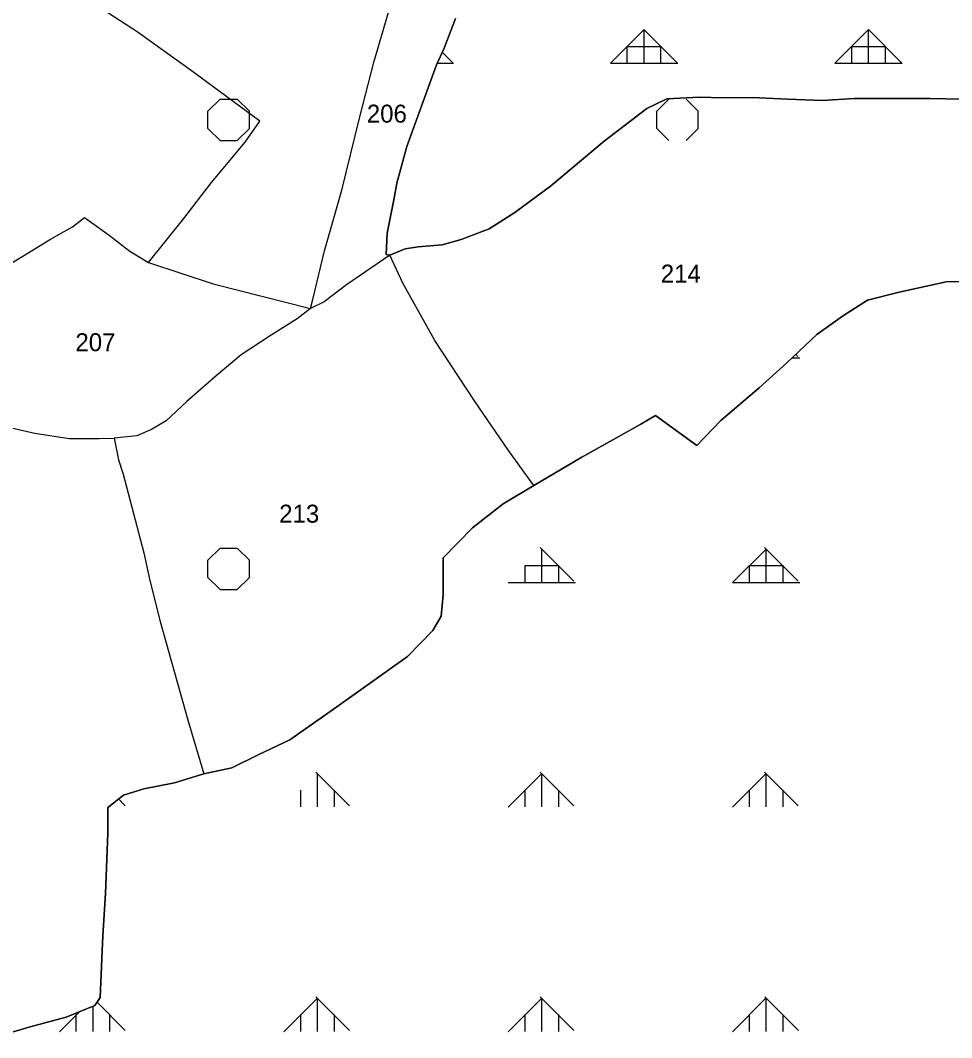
# Model space of a CAD drawing. Extents: x 410727 to 412947, y 4463506 to 4466382.
# Drawn here: x 411696.5 to 411904, y 4465834.5 to 4466061 of the extents above; entities that cross this region are included whole.
import ezdxf

# ---------------------------------------------------------------- set-up
doc = ezdxf.new("R2010")
doc.units = 0
for name, color, linetype in [('ADAKENARI', 7, 'Continuous'), ('KDS_PARSEL_NO', 7, 'Continuous'), ('KDS_PL', 7, 'Continuous'), ('PL_AYA_ORMAN', 7, 'Continuous'), ('PL_KA_TARIM_DIGER', 7, 'Continuous'), ('TR_ORMAN', 7, 'Continuous'), ('TR_TARIMALANI', 7, 'Continuous')]:
    doc.layers.add(name, color=color, linetype=linetype)

msp = doc.modelspace()

# ---------------------------------------------------------------- linework, layer by layer
at = {"layer": 'ADAKENARI'}
for p, q in [((411790.89, 4466054.84), (411793.41, 4466061.46)), ((411789.19, 4466051.09), (411790.89, 4466054.84)), ((411785.03, 4466039.69), (411789.19, 4466051.09)), ((411840.47, 4466043.58), (411836.04, 4466041.4)), ((411847.75, 4466043.92), (411840.47, 4466043.58)), ((411850.41, 4466043.85), (411847.75, 4466043.92)), ((411861.1, 4466043.79), (411850.41, 4466043.85)), ((411867.44, 4466043.51), (411861.1, 4466043.79)), ((411875.13, 4466043.17), (411867.44, 4466043.51)), ((411882.35, 4466043.65), (411875.13, 4466043.17)), ((411899.1, 4466043.65), (411882.35, 4466043.65)), ((411906.18, 4466043.45), (411899.1, 4466043.65)), ((411782.58, 4466032.94), (411785.03, 4466039.69)), ((411836.04, 4466041.4), (411826.58, 4466034.1)), ((411780.34, 4466024.75), (411782.58, 4466032.94)), ((411826.58, 4466034.1), (411814.59, 4466024.07)), ((411779.65, 4466021.06), (411780.34, 4466024.75)), ((411814.59, 4466024.07), (411806.62, 4466018.27)), ((411778.22, 4466013.63), (411779.65, 4466021.06)), ((411806.62, 4466018.27), (411800.9, 4466014.58)), ((411800.9, 4466014.58), (411794.7, 4466012.19)), ((411777.95, 4466008.85), (411778.22, 4466013.63)), ((411782.17, 4466010.15), (411778.8, 4466008.74)), ((411785.1, 4466010.62), (411782.17, 4466010.15)), ((411790.48, 4466011.03), (411785.1, 4466010.62)), ((411794.7, 4466012.19), (411790.48, 4466011.03)), ((411778.8, 4466008.74), (411777.95, 4466008.85)), ((411892.29, 4466000.46), (411902.78, 4466002.78)), ((411902.78, 4466002.78), (411912.18, 4466002.91)), ((411879.63, 4465995.13), (411885.21, 4465998.68)), ((411885.21, 4465998.68), (411892.29, 4466000.46)), ((411873.91, 4465991.04), (411879.63, 4465995.13)), ((411867.23, 4465984.76), (411873.91, 4465991.04)), ((411861.1, 4465979.17), (411867.23, 4465984.76)), ((411852.52, 4465971.93), (411861.1, 4465979.17)), ((411834.68, 4465971.11), (411837.95, 4465973.03)), ((411837.95, 4465973.03), (411847.21, 4465966.34)), ((411847.21, 4465966.34), (411852.52, 4465971.93)), ((411821.6, 4465963.75), (411834.68, 4465971.11)), ((411810.85, 4465957.45), (411821.6, 4465963.75)), ((411804.01, 4465953.34), (411810.85, 4465957.45)), ((411797.18, 4465948.01), (411804.01, 4465953.34)), ((411790.65, 4465941.32), (411797.18, 4465948.01)), ((411790.65, 4465933.1), (411790.65, 4465941.32)), ((411790.19, 4465928.38), (411790.65, 4465933.1)), ((411788.37, 4465925.18), (411790.19, 4465928.38)), ((411782.75, 4465919.4), (411788.37, 4465925.18)), ((411766.95, 4465908.14), (411782.75, 4465919.4)), ((411756.47, 4465900.84), (411766.95, 4465908.14)), ((411749.48, 4465897.49), (411756.47, 4465900.84)), ((411743.56, 4465894.6), (411749.48, 4465897.49)), ((411743.56, 4465894.6), (411749.48, 4465897.49)), ((411737.33, 4465893.23), (411743.56, 4465894.6)), ((411730.8, 4465891.25), (411737.33, 4465893.23)), ((411723.97, 4465889.88), (411730.8, 4465891.25)), ((411715.92, 4465885.77), (411719.41, 4465888.51)), ((411719.41, 4465888.51), (411723.97, 4465889.88)), ((411715.92, 4465879.99), (411715.92, 4465885.77)), ((411715.46, 4465866.59), (411715.92, 4465879.99)), ((411714.85, 4465857.16), (411715.46, 4465866.59)), ((411714.24, 4465843.46), (411714.85, 4465857.16)), ((411713.03, 4465841.63), (411714.24, 4465843.46)), ((411706.65, 4465839.05), (411713.03, 4465841.63)), ((411698.65, 4465836.9), (411706.65, 4465839.05)), ((411690.51, 4465834.49), (411698.65, 4465836.9))]:
    msp.add_line(p, q, dxfattribs=at)
at = {"layer": 'KDS_PL'}
for p, q in [((411775.29, 4466051.91), (411780.34, 4466069.06)), ((411722.52, 4466058.47), (411713.85, 4466064.07)), ((411793.41, 4466061.46), (411790.89, 4466054.84)), ((411735.08, 4466049.38), (411722.52, 4466058.47)), ((411790.89, 4466054.84), (411789.19, 4466051.09)), ((411772.03, 4466039.21), (411775.29, 4466051.91)), ((411789.19, 4466051.09), (411785.03, 4466039.69)), ((411749.83, 4466038.6), (411735.08, 4466049.38)), ((411836.04, 4466041.4), (411840.47, 4466043.58)), ((411840.47, 4466043.58), (411847.75, 4466043.92)), ((411847.75, 4466043.92), (411850.41, 4466043.85)), ((411850.41, 4466043.85), (411861.1, 4466043.79)), ((411861.1, 4466043.79), (411867.44, 4466043.51)), ((411867.44, 4466043.51), (411875.13, 4466043.17)), ((411875.13, 4466043.17), (411882.35, 4466043.65)), ((411882.35, 4466043.65), (411899.1, 4466043.65)), ((411899.1, 4466043.65), (411906.18, 4466043.45)), ((411785.03, 4466039.69), (411782.58, 4466032.94)), ((411826.58, 4466034.1), (411836.04, 4466041.4)), ((411746.54, 4466033.9), (411749.83, 4466038.6)), ((411768.08, 4466023.18), (411772.03, 4466039.21)), ((411739.07, 4466024.91), (411746.54, 4466033.9)), ((411782.58, 4466032.94), (411780.34, 4466024.75)), ((411814.59, 4466024.07), (411826.58, 4466034.1)), ((411732.89, 4466016.92), (411739.07, 4466024.91)), ((411780.34, 4466024.75), (411779.65, 4466021.06)), ((411806.62, 4466018.27), (411814.59, 4466024.07)), ((411764.26, 4466009.67), (411768.08, 4466023.18)), ((411779.65, 4466021.06), (411778.22, 4466013.63)), ((411708.06, 4466015.02), (411710.76, 4466017.12)), ((411710.76, 4466017.12), (411716.24, 4466013.22)), ((411725.01, 4466007.13), (411732.89, 4466016.92)), ((411800.9, 4466014.58), (411806.62, 4466018.27)), ((411703.18, 4466012.33), (411708.06, 4466015.02)), ((411794.7, 4466012.19), (411800.9, 4466014.58)), ((411697, 4466008.53), (411703.18, 4466012.33)), ((411716.24, 4466013.22), (411720.82, 4466009.63)), ((411778.22, 4466013.63), (411777.95, 4466008.85)), ((411778.8, 4466008.74), (411782.17, 4466010.15)), ((411782.17, 4466010.15), (411785.1, 4466010.62)), ((411785.1, 4466010.62), (411790.48, 4466011.03)), ((411790.48, 4466011.03), (411794.7, 4466012.19)), ((411682.04, 4465999.54), (411697, 4466008.53)), ((411720.82, 4466009.63), (411725.01, 4466007.13)), ((411761.61, 4465998.89), (411764.26, 4466009.67)), ((411778.8, 4466008.74), (411769.1, 4466002.16)), ((411777.95, 4466008.85), (411778.8, 4466008.74)), ((411781.69, 4466002.5), (411778.8, 4466008.74)), ((411725.01, 4466007.13), (411739.45, 4466002.38)), ((411739.45, 4466002.38), (411761.13, 4465996.84)), ((411769.1, 4466002.16), (411764.19, 4465998.34)), ((411788.83, 4465989.71), (411781.69, 4466002.5)), ((411902.78, 4466002.78), (411892.29, 4466000.46)), ((411912.18, 4466002.91), (411902.78, 4466002.78)), ((411761.13, 4465996.84), (411761.61, 4465998.89)), ((411885.21, 4465998.68), (411879.63, 4465995.13)), ((411892.29, 4466000.46), (411885.21, 4465998.68)), ((411761.13, 4465996.84), (411758.13, 4465994.59)), ((411764.19, 4465998.34), (411761.13, 4465996.84)), ((411758.13, 4465994.59), (411752.34, 4465990.9)), ((411879.63, 4465995.13), (411873.91, 4465991.04)), ((411752.34, 4465990.9), (411745.67, 4465986.53)), ((411797.63, 4465976.32), (411788.83, 4465989.71)), ((411873.91, 4465991.04), (411867.23, 4465984.76)), ((411745.67, 4465986.53), (411740.09, 4465981.83)), ((411867.23, 4465984.76), (411861.1, 4465979.17)), ((411740.09, 4465981.83), (411733.55, 4465976.16)), ((411861.1, 4465979.17), (411852.52, 4465971.93)), ((411733.55, 4465976.16), (411728.98, 4465971.86)), ((411805.23, 4465965.21), (411797.63, 4465976.32)), ((411728.98, 4465971.86), (411725.65, 4465969.95)), ((411837.95, 4465973.03), (411834.68, 4465971.11)), ((411847.21, 4465966.34), (411837.95, 4465973.03)), ((411852.52, 4465971.93), (411847.21, 4465966.34)), ((411692.22, 4465970.77), (411699.67, 4465969.09)), ((411725.65, 4465969.95), (411722.45, 4465968.52)), ((411834.68, 4465971.11), (411821.6, 4465963.75)), ((411699.67, 4465969.09), (411707.34, 4465967.88)), ((411707.34, 4465967.88), (411714.02, 4465967.88)), ((411714.02, 4465967.88), (411717.36, 4465967.95)), ((411722.45, 4465968.52), (411717.36, 4465967.95)), ((411717.36, 4465967.95), (411718.35, 4465963.16)), ((411810.85, 4465957.45), (411805.23, 4465965.21)), ((411718.35, 4465963.16), (411719.34, 4465959.96)), ((411821.6, 4465963.75), (411810.85, 4465957.45)), ((411719.34, 4465959.96), (411723.97, 4465942.46)), ((411804.01, 4465953.34), (411810.85, 4465957.45)), ((411797.18, 4465948.01), (411804.01, 4465953.34)), ((411790.65, 4465941.32), (411797.18, 4465948.01)), ((411723.97, 4465942.46), (411725.33, 4465936.3)), ((411790.65, 4465938.73), (411790.65, 4465941.32)), ((411790.65, 4465933.1), (411790.65, 4465938.73)), ((411725.33, 4465936.3), (411727.61, 4465927.17)), ((411790.19, 4465928.38), (411790.65, 4465933.1)), ((411727.61, 4465927.17), (411733.84, 4465904.95)), ((411788.37, 4465925.18), (411790.19, 4465928.38)), ((411782.75, 4465919.4), (411788.37, 4465925.18)), ((411766.95, 4465908.14), (411782.75, 4465919.4)), ((411756.47, 4465900.84), (411766.95, 4465908.14)), ((411733.84, 4465904.95), (411737.33, 4465893.23)), ((411749.48, 4465897.49), (411756.47, 4465900.84)), ((411743.56, 4465894.6), (411749.48, 4465897.49)), ((411737.33, 4465893.23), (411743.56, 4465894.6)), ((411737.33, 4465893.23), (411730.8, 4465891.25)), ((411730.8, 4465891.25), (411723.97, 4465889.88)), ((411719.41, 4465888.51), (411715.92, 4465885.77)), ((411723.97, 4465889.88), (411719.41, 4465888.51)), ((411715.92, 4465885.77), (411715.92, 4465879.99)), ((411715.92, 4465879.99), (411715.46, 4465866.59)), ((411715.46, 4465866.59), (411714.85, 4465857.16)), ((411714.85, 4465857.16), (411714.24, 4465843.46)), ((411714.24, 4465843.46), (411713.03, 4465841.63)), ((411713.03, 4465841.63), (411706.65, 4465839.05)), ((411706.65, 4465839.05), (411698.65, 4465836.9)), ((411698.65, 4465836.9), (411690.51, 4465834.49))]:
    msp.add_line(p, q, dxfattribs=at)
at = {"layer": 'PL_AYA_ORMAN'}
for points in [[(411793.41, 4466061.46), (411790.89, 4466054.84), (411789.19, 4466051.09), (411785.03, 4466039.69), (411782.58, 4466032.94), (411780.34, 4466024.75), (411779.65, 4466021.06), (411778.22, 4466013.63), (411777.95, 4466008.85), (411778.8, 4466008.74), (411782.17, 4466010.15), (411785.1, 4466010.62), (411790.48, 4466011.03), (411794.7, 4466012.19), (411800.9, 4466014.58), (411806.62, 4466018.27), (411814.59, 4466024.07), (411826.58, 4466034.1), (411836.04, 4466041.4), (411840.47, 4466043.58), (411847.75, 4466043.92), (411850.41, 4466043.85), (411861.1, 4466043.79), (411867.44, 4466043.51), (411875.13, 4466043.17), (411882.35, 4466043.65), (411899.1, 4466043.65), (411906.18, 4466043.45)], [(411912.18, 4466002.91), (411902.78, 4466002.78), (411892.29, 4466000.46), (411885.21, 4465998.68), (411879.63, 4465995.13), (411873.91, 4465991.04), (411867.23, 4465984.76), (411861.1, 4465979.17), (411852.52, 4465971.93), (411847.21, 4465966.34), (411837.95, 4465973.03), (411834.68, 4465971.11), (411821.6, 4465963.75), (411810.85, 4465957.45), (411804.01, 4465953.34), (411797.18, 4465948.01), (411790.65, 4465941.32), (411790.65, 4465933.1), (411790.19, 4465928.38), (411788.37, 4465925.18), (411782.75, 4465919.4), (411766.95, 4465908.14), (411756.47, 4465900.84), (411749.48, 4465897.49), (411743.56, 4465894.6), (411737.33, 4465893.23), (411730.8, 4465891.25), (411723.97, 4465889.88), (411719.41, 4465888.51), (411715.92, 4465885.77), (411715.92, 4465879.99), (411715.46, 4465866.59), (411714.85, 4465857.16), (411714.24, 4465843.46), (411713.03, 4465841.63), (411706.65, 4465839.05), (411698.65, 4465836.9), (411690.51, 4465834.49)]]:
    msp.add_lwpolyline(points, dxfattribs=at)
at = {"layer": 'PL_KA_TARIM_DIGER'}
for points in [[(411906.18, 4466043.45), (411899.1, 4466043.65), (411882.35, 4466043.65), (411875.13, 4466043.17), (411867.44, 4466043.51), (411861.1, 4466043.79), (411850.41, 4466043.85), (411847.75, 4466043.92), (411840.47, 4466043.58), (411836.04, 4466041.4), (411826.58, 4466034.1), (411814.59, 4466024.07), (411806.62, 4466018.27), (411800.9, 4466014.58), (411794.7, 4466012.19), (411790.48, 4466011.03), (411785.1, 4466010.62), (411782.17, 4466010.15), (411778.8, 4466008.74), (411777.95, 4466008.85), (411778.22, 4466013.63), (411779.65, 4466021.06), (411780.34, 4466024.75), (411782.58, 4466032.94), (411785.03, 4466039.69), (411789.19, 4466051.09), (411790.89, 4466054.84), (411793.41, 4466061.46)], [(411690.51, 4465834.49), (411698.65, 4465836.9), (411706.65, 4465839.05), (411713.03, 4465841.63), (411714.24, 4465843.46), (411714.85, 4465857.16), (411715.46, 4465866.59), (411715.92, 4465879.99), (411715.92, 4465885.77), (411719.41, 4465888.51), (411723.97, 4465889.88), (411730.8, 4465891.25), (411737.33, 4465893.23), (411743.56, 4465894.6), (411749.48, 4465897.49), (411756.47, 4465900.84), (411766.95, 4465908.14), (411782.75, 4465919.4), (411788.37, 4465925.18), (411790.19, 4465928.38), (411790.65, 4465933.1), (411790.65, 4465941.32), (411797.18, 4465948.01), (411804.01, 4465953.34), (411810.85, 4465957.45), (411821.6, 4465963.75), (411834.68, 4465971.11), (411837.95, 4465973.03), (411847.21, 4465966.34), (411852.52, 4465971.93), (411861.1, 4465979.17), (411867.23, 4465984.76), (411873.91, 4465991.04), (411879.63, 4465995.13), (411885.21, 4465998.68), (411892.29, 4466000.46), (411902.78, 4466002.78), (411912.18, 4466002.91)]]:
    msp.add_lwpolyline(points, dxfattribs=at)
at = {"layer": 'TR_ORMAN'}
for p, q in [((411827.95, 4466051.47), (411835.45, 4466058.97)), ((411842.91, 4466051.49), (411835.41, 4466058.99)), ((411835.45, 4466051.47), (411835.45, 4466058.97)), ((411877.95, 4466051.47), (411885.45, 4466058.97)), ((411892.9, 4466051.49), (411885.41, 4466058.99)), ((411885.45, 4466051.47), (411885.45, 4466058.97)), ((411792.92, 4466051.49), (411790.48, 4466053.93)), ((411831.7, 4466051.47), (411831.7, 4466055.22)), ((411831.7, 4466055.22), (411839.2, 4466055.22)), ((411839.2, 4466051.47), (411839.2, 4466055.22)), ((411881.7, 4466055.22), (411889.2, 4466055.22)), ((411881.7, 4466051.47), (411881.7, 4466055.22)), ((411889.2, 4466051.47), (411889.2, 4466055.22)), ((411789.36, 4466051.47), (411792.95, 4466051.47)), ((411827.95, 4466051.47), (411842.95, 4466051.47)), ((411877.95, 4466051.47), (411892.95, 4466051.47)), ((411868.4, 4465985.86), (411870.17, 4465985.86)), ((411869.72, 4465986.18), (411869.24, 4465986.65)), ((411869.72, 4465986.18), (411869.24, 4465986.65)), ((411819.76, 4465936.15), (411812.26, 4465943.65)), ((411819.76, 4465936.15), (411812.26, 4465943.65)), ((411812.67, 4465935.86), (411812.67, 4465943.36)), ((411855.17, 4465935.81), (411862.66, 4465943.3)), ((411869.75, 4465936.15), (411862.25, 4465943.65)), ((411869.75, 4465936.15), (411862.25, 4465943.65)), ((411862.67, 4465935.86), (411862.67, 4465943.36)), ((411808.92, 4465935.86), (411808.92, 4465939.61)), ((411808.92, 4465939.61), (411816.42, 4465939.61)), ((411816.42, 4465935.86), (411816.42, 4465939.61)), ((411858.92, 4465935.86), (411858.92, 4465939.61)), ((411858.92, 4465935.86), (411858.92, 4465939.61)), ((411858.92, 4465939.61), (411866.42, 4465939.61)), ((411866.42, 4465935.86), (411866.42, 4465939.61)), ((411805.17, 4465935.86), (411820.17, 4465935.86)), ((411855.17, 4465935.86), (411870.17, 4465935.86)), ((411769.8, 4465886.13), (411762.3, 4465893.63)), ((411762.67, 4465885.86), (411762.67, 4465893.36)), ((411805.17, 4465885.81), (411812.66, 4465893.31)), ((411819.79, 4465886.13), (411812.29, 4465893.63)), ((411812.67, 4465885.86), (411812.67, 4465893.36)), ((411855.17, 4465885.81), (411862.66, 4465893.31)), ((411869.78, 4465886.13), (411862.28, 4465893.63)), ((411869.78, 4465886.13), (411862.28, 4465893.63)), ((411862.67, 4465885.86), (411862.67, 4465893.36)), ((411758.92, 4465885.86), (411758.92, 4465889.61)), ((411766.42, 4465885.86), (411766.42, 4465889.61)), ((411808.92, 4465885.86), (411808.92, 4465889.61)), ((411816.42, 4465885.86), (411816.42, 4465889.61)), ((411858.92, 4465885.86), (411858.92, 4465889.61)), ((411858.92, 4465885.86), (411858.92, 4465889.61)), ((411866.42, 4465885.86), (411866.42, 4465889.61)), ((411716.42, 4465885.86), (411716.42, 4465886.16)), ((411719.8, 4465886.13), (411718.3, 4465887.64)), ((411719.8, 4465886.13), (411718.3, 4465887.64)), ((411719.83, 4465836.1), (411713.54, 4465842.4)), ((411755.17, 4465835.81), (411762.67, 4465843.31)), ((411769.83, 4465836.1), (411762.33, 4465843.6)), ((411769.83, 4465836.1), (411762.33, 4465843.6)), ((411762.67, 4465835.86), (411762.67, 4465843.36)), ((411805.17, 4465835.81), (411812.66, 4465843.31)), ((411819.82, 4465836.1), (411812.32, 4465843.6)), ((411812.67, 4465835.86), (411812.67, 4465843.36)), ((411855.17, 4465835.82), (411862.66, 4465843.32)), ((411869.81, 4465836.1), (411862.31, 4465843.6)), ((411862.67, 4465835.86), (411862.67, 4465843.36)), ((411705.17, 4465835.8), (411709.62, 4465840.25)), ((411712.67, 4465835.86), (411712.67, 4465841.49)), ((411708.92, 4465835.86), (411708.92, 4465839.61)), ((411716.42, 4465835.86), (411716.42, 4465839.61)), ((411758.92, 4465835.86), (411758.92, 4465839.61)), ((411766.42, 4465835.86), (411766.42, 4465839.61)), ((411808.92, 4465835.86), (411808.92, 4465839.61)), ((411816.42, 4465835.86), (411816.42, 4465839.61)), ((411858.92, 4465835.86), (411858.92, 4465839.61)), ((411858.92, 4465835.86), (411858.92, 4465839.61)), ((411866.42, 4465835.86), (411866.42, 4465839.61))]:
    msp.add_line(p, q, dxfattribs=at)
at = {"layer": 'TR_TARIMALANI'}
for p, q in [((411738.25, 4466040.8), (411740.96, 4466043.51)), ((411740.96, 4466043.51), (411744.79, 4466043.51)), ((411747.5, 4466040.8), (411744.79, 4466043.51)), ((411838.25, 4466040.8), (411840.95, 4466043.51)), ((411847.5, 4466040.8), (411844.79, 4466043.51)), ((411738.25, 4466036.97), (411738.25, 4466040.8)), ((411747.5, 4466036.97), (411747.5, 4466040.8)), ((411838.25, 4466036.97), (411838.25, 4466040.8)), ((411847.5, 4466036.97), (411847.5, 4466040.8)), ((411740.96, 4466034.26), (411738.25, 4466036.97)), ((411744.79, 4466034.26), (411747.5, 4466036.97)), ((411840.96, 4466034.26), (411838.25, 4466036.97)), ((411844.79, 4466034.26), (411847.49, 4466036.97)), ((411740.96, 4466034.26), (411744.79, 4466034.26)), ((411738.25, 4465940.8), (411740.96, 4465943.51)), ((411740.96, 4465943.51), (411744.79, 4465943.51)), ((411747.5, 4465940.8), (411744.79, 4465943.51)), ((411738.25, 4465936.97), (411738.25, 4465940.8)), ((411747.5, 4465936.97), (411747.5, 4465940.8)), ((411740.96, 4465934.26), (411738.25, 4465936.97)), ((411744.79, 4465934.26), (411747.5, 4465936.97)), ((411740.96, 4465934.26), (411744.79, 4465934.26))]:
    msp.add_line(p, q, dxfattribs=at)

# ---------------------------------------------------------------- texts
at = {"layer": 'KDS_PARSEL_NO'}
for s, p in [('206', (411773.66, 4466038.25)), ('214', (411839.16, 4466002.62)), ('207', (411708.73, 4465987.35)), ('213', (411754.13, 4465949.17))]:
    msp.add_text(s, height=4, dxfattribs=at).set_placement(p)

doc.saveas('drawing.dxf')
